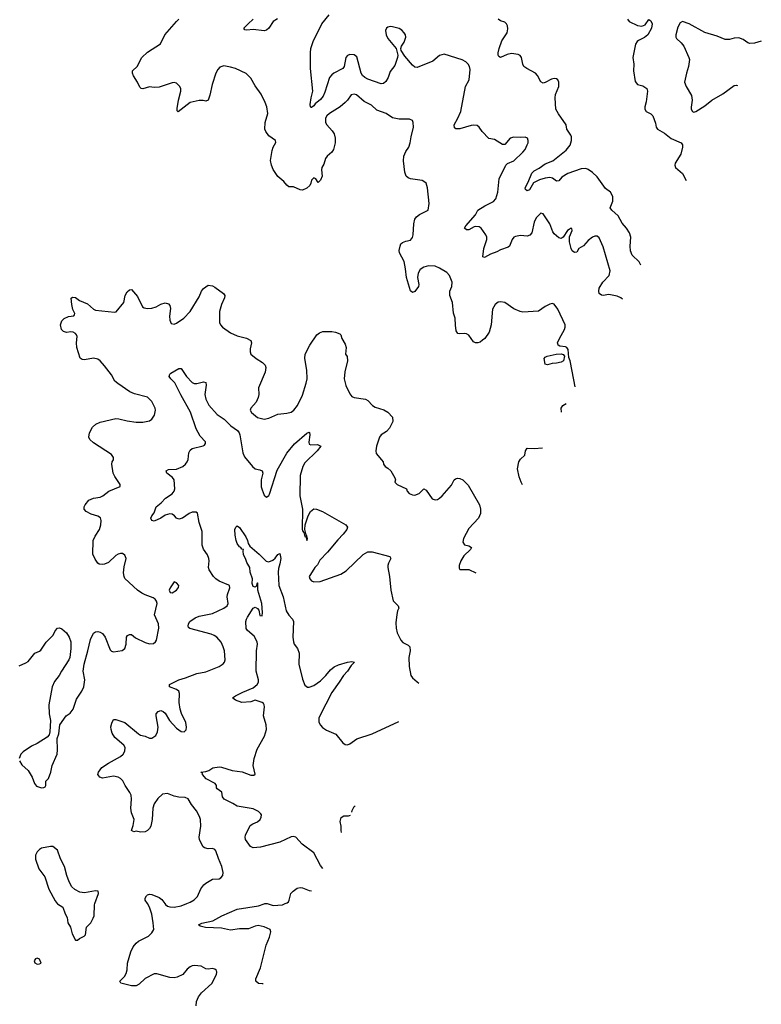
# Model space of a CAD drawing. Header units: inches. Extents: x 2134017 to 2292458, y 756222 to 916513.
# Tile 301 of 387: x 2251155 to 2257751, y 819104 to 827865. Entities that reach past the tile are written whole.
import ezdxf

# ---------------------------------------------------------------- set-up
doc = ezdxf.new("R2010")
doc.units = ezdxf.units.IN
doc.header["$MEASUREMENT"] = 0
doc.layers.add('C2851', color=7, linetype='Continuous')
doc.layers.add('C2852', color=7, linetype='Continuous')

msp = doc.modelspace()

# ---------------------------------------------------------------- linework, layer by layer
at = {"layer": 'C2851', "color": 5}
for points, elevation in [([(2251488.5, 820000), (2251490, 819998), (2251538, 819970), (2251558, 819910), (2251575.9, 819875.9), (2251582.8, 819830), (2251606, 819790), (2251622, 819730), (2251650, 819674), (2251670, 819674), (2251686, 819690), (2251728.9, 819711.1), (2251739, 819721), (2251749.2, 819790), (2251786, 819830), (2251809.3, 819870), (2251816, 819890), (2251820.7, 819990), (2251824.2, 820000)], 280), ([(2252725.6, 819090), (2252727.6, 819130), (2252745.6, 819170), (2252773.2, 819206.8), (2252862.9, 819290), (2252906, 819370), (2252909.2, 819390), (2252905.6, 819405.6), (2252890, 819418), (2252870, 819422.7), (2252830, 819417.2), (2252810, 819419), (2252770, 819442.7), (2252710, 819449.4), (2252690, 819446.6), (2252670, 819437.2), (2252644.1, 819415.9), (2252606, 819370), (2252555.2, 819344.8), (2252530, 819339.5), (2252490, 819342), (2252374.2, 819374.2), (2252350, 819375.1), (2252270, 819334.5), (2252217.8, 819282.2), (2252191.8, 819268.2), (2252150, 819268.5), (2252052.9, 819292.9), (2252046.6, 819310), (2252088.2, 819351.8), (2252102.8, 819377.2), (2252111.1, 819410), (2252113.7, 819470), (2252142.2, 819570), (2252164, 819616), (2252190, 819648.4), (2252210, 819664.9), (2252299.3, 819710), (2252330, 819738.8), (2252346.6, 819770), (2252343.1, 819830), (2252330, 819905.2), (2252309.7, 819970), (2252290.7, 820000)], 260), ([(2252446.8, 820000), (2252452.5, 819992.5), (2252470, 819978.4), (2252490, 819970.4), (2252530, 819968.8), (2252590, 819980.3), (2252640, 820000)], 260), ([(2253319.3, 819285.8), (2253310, 819285.4), (2253279, 819290), (2253256, 819310), (2253255.1, 819330), (2253297.7, 819430), (2253346.6, 819630), (2253377.7, 819702.3), (2253388.5, 819750), (2253384, 819770), (2253330, 819794.9), (2253275.3, 819804.7), (2253250, 819799.5), (2253190, 819774.6), (2253110, 819775.7), (2253030, 819764.5), (2252950, 819781.8), (2252807.9, 819787.9), (2252758.6, 819798.6), (2252744, 819810), (2252773.8, 819826.2), (2252873.2, 819846.8), (2252951.8, 819890), (2253090, 819950.2), (2253279.1, 819980.9), (2253330, 819999.5), (2253334.3, 820000)], 240), ([(2253356.1, 820000), (2253410, 819982.2), (2253493.2, 819990), (2253517.4, 820000)], 240)]:
    msp.add_lwpolyline(points, dxfattribs=dict(at, elevation=elevation))
at = {"layer": 'C2851', "color": 5, "elevation": 280}
msp.add_lwpolyline([(2251310, 819515.3), (2251294, 819510), (2251284.7, 819490), (2251290, 819474), (2251310, 819462), (2251330, 819464.7), (2251346, 819470), (2251330, 819506)], close=True, dxfattribs=at)
at = {"layer": 'C2852', "color": 5}
for points, elevation in [([(2256095.4, 824597.1), (2256070, 824738), (2256050, 824829.5), (2256038.8, 824858.8), (2256034.7, 824930), (2256020.5, 824950), (2256010, 824955.2), (2255960.3, 824960.3), (2255942.9, 824970), (2255940.8, 824980.8), (2255939.7, 824990), (2255956.9, 825030), (2256001.3, 825110), (2256007.8, 825130), (2256006, 825150), (2255940.9, 825290), (2255910, 825334), (2255890, 825339), (2255870, 825334), (2255830, 825313.2), (2255770, 825272.7), (2255630, 825263.7), (2255607.7, 825267.7), (2255550, 825292.7), (2255469.1, 825349.1), (2255430, 825356), (2255410, 825352.7), (2255382.8, 825330), (2255360.7, 825290), (2255347.2, 825150), (2255330, 825084), (2255290.7, 825030), (2255270, 825012.7), (2255250, 824997.2), (2255230, 824989.2), (2255209.1, 824989.1), (2255190, 824998), (2255150, 825059), (2255130, 825069.2), (2255112.1, 825072.1), (2255070, 825069), (2255053.2, 825073.2), (2255037.5, 825097.5), (2255030, 825146), (2255029.6, 825210), (2255013.9, 825253.9), (2255004.7, 825350), (2254981.7, 825410), (2254979.7, 825430), (2254981.5, 825450), (2254997.2, 825490), (2255001.7, 825530), (2254978.4, 825590), (2254954.9, 825614.9), (2254890, 825653.6), (2254850, 825671.5), (2254790, 825674), (2254750, 825664.2), (2254718, 825642), (2254699.5, 825610), (2254694.4, 825570), (2254704, 825510), (2254700.7, 825490), (2254670, 825447), (2254650, 825438), (2254630, 825454), (2254595.1, 825570), (2254587.8, 825650), (2254573.1, 825713.1), (2254531.8, 825790), (2254529.6, 825810.4), (2254538, 825850), (2254546, 825870), (2254558.4, 825881.6), (2254590, 825895.5), (2254630, 825902.8), (2254650, 825926), (2254655.1, 825950), (2254659.1, 826050), (2254668.5, 826090), (2254683, 826110), (2254710, 826131.7), (2254789, 826170), (2254797, 826230), (2254781.6, 826370), (2254769.4, 826410), (2254750, 826427), (2254733.3, 826433.3), (2254630, 826449.8), (2254610, 826457.7), (2254593.5, 826473.5), (2254581.6, 826510), (2254568.9, 826610), (2254570.8, 826650), (2254588.2, 826691.8), (2254614.7, 826730), (2254628, 826770), (2254636.1, 826823.9), (2254657, 826910), (2254656, 826950), (2254649.2, 826969.2), (2254621.2, 826981.2), (2254530, 826980.9), (2254470, 826993.2), (2254414, 827030), (2254330, 827061.7), (2254284.1, 827104.1), (2254218.5, 827138.5), (2254150, 827196.2), (2254130, 827202), (2254103.8, 827196.2), (2254070.8, 827150), (2254051, 827130), (2254004.9, 827090), (2253910.3, 827030), (2253887.2, 827010), (2253874.9, 826990), (2253876.1, 826950), (2253885.3, 826930), (2253935.3, 826875.3), (2253951.8, 826850), (2253962, 826810), (2253960.2, 826770), (2253945.8, 826710), (2253930, 826685.4), (2253890.3, 826650), (2253875.6, 826630), (2253858.7, 826581.3), (2253841, 826550), (2253838.8, 826530), (2253845.4, 826474.6), (2253830, 826438), (2253810, 826418), (2253788.4, 826448.4), (2253770, 826458), (2253750, 826438), (2253744.9, 826410), (2253734.8, 826390), (2253710, 826366), (2253670.5, 826349.5), (2253650, 826352.7), (2253590, 826377.2), (2253550, 826379.3), (2253530, 826393.2), (2253504.7, 826424.7), (2253450, 826469.6), (2253410, 826533.6), (2253393.8, 826570), (2253386.1, 826613.9), (2253399.6, 826700.4), (2253409.8, 826730.2), (2253433.2, 826773.2), (2253429, 826790), (2253371.4, 826831.4), (2253342.7, 826870), (2253336, 826890), (2253339.5, 826950), (2253360.5, 827030), (2253353, 827090), (2253338.9, 827130), (2253301.7, 827201.7), (2253250, 827277), (2253210, 827345.1), (2253170, 827385.6), (2253075.1, 827430), (2253030, 827443.8), (2252970, 827453.8), (2252935.5, 827444.5), (2252916.3, 827423.7), (2252900.2, 827390), (2252866.3, 827290), (2252846.9, 827193.1), (2252830, 827149), (2252810, 827139.3), (2252787, 827147), (2252750, 827147.6), (2252672, 827128), (2252565.6, 827045.6), (2252555.3, 827055.3), (2252554, 827074), (2252567, 827150), (2252589.3, 827230), (2252589.3, 827250), (2252578, 827270), (2252550, 827299.3), (2252530, 827306.6), (2252510, 827304.5), (2252396.1, 827263.9), (2252350, 827261.3), (2252310, 827266.6), (2252250, 827250.9), (2252234.2, 827254.2), (2252223.8, 827263.8), (2252202.8, 827310), (2252165.6, 827365.6), (2252158.8, 827390), (2252159.1, 827410), (2252199.5, 827450), (2252239.6, 827530), (2252290, 827575.8), (2252406.6, 827650), (2252445.1, 827730), (2252549.6, 827850), (2252570.9, 827869.1)], 280), ([(2253446.4, 827873.6), (2253410, 827849.2), (2253370, 827789), (2253350, 827773.2), (2253330, 827767), (2253230, 827779.5), (2253173.6, 827773.6), (2253156.4, 827776.4), (2253149.1, 827789.1), (2253186.6, 827830), (2253231.2, 827868.8)], 260), ([(2256515.5, 825378.1), (2256501.6, 825390), (2256470, 825406), (2256410, 825418.5), (2256390, 825421), (2256350, 825412.6), (2256330, 825414.7), (2256309.6, 825430), (2256304.7, 825450), (2256310, 825477.3), (2256341.3, 825530), (2256396.9, 825590), (2256408, 825630), (2256344.1, 825844.1), (2256310, 825923.7), (2256290, 825939.5), (2256270, 825940.7), (2256250, 825931.5), (2256210, 825899.6), (2256170, 825854), (2256126.8, 825830), (2256110, 825798), (2256090, 825794), (2256070, 825809.2), (2256059.3, 825830), (2256043.7, 825890), (2256046.6, 825933.4), (2256068.7, 825990), (2256067.3, 826007.3), (2256050, 826008.7), (2256042, 825998), (2256027.7, 825990), (2255990, 825929), (2255970, 825919), (2255950, 825925.2), (2255910, 825960.9), (2255898.2, 825978.2), (2255870.9, 826050), (2255810, 826137.2), (2255790, 826142.7), (2255750, 826102.7), (2255730, 826064), (2255711.4, 825968.6), (2255692.9, 825947.1), (2255670, 825938.7), (2255610, 825945.7), (2255563.4, 825936.6), (2255550, 825929.6), (2255535.3, 825910), (2255511.8, 825850), (2255499.9, 825840.1), (2255430, 825818.9), (2255399, 825801), (2255341.6, 825778.4), (2255290, 825749.3), (2255275.3, 825755.3), (2255282.9, 825830), (2255309.7, 825910), (2255309.7, 825930), (2255302.4, 825950), (2255260.5, 826010), (2255241.2, 826021.2), (2255210, 826024.5), (2255198.6, 826021.4), (2255150, 825994.3), (2255130, 825996.9), (2255112, 826010), (2255123, 826030), (2255209.3, 826130), (2255229.3, 826170), (2255291.1, 826208.9), (2255370, 826248.7), (2255389.6, 826270), (2255408.2, 826330), (2255418.7, 826450), (2255479.3, 826570), (2255494, 826586), (2255550, 826610.7), (2255630, 826685.5), (2255649.4, 826710), (2255670, 826751.3), (2255677, 826770), (2255678, 826790), (2255671.1, 826811.1), (2255650, 826820.9), (2255610, 826817), (2255550, 826819.3), (2255518, 826810), (2255470, 826755.3), (2255450, 826755.3), (2255378, 826798), (2255328.2, 826808.2), (2255267, 826870), (2255242.7, 826910), (2255223.3, 826923.3), (2255190, 826927.3), (2255170, 826923.6), (2255070, 826894), (2255032.9, 826892.9), (2255022.5, 826902.5), (2255019.5, 826930), (2255052.8, 826990), (2255077.7, 827050), (2255121, 827270), (2255154, 827330), (2255163, 827423), (2255156.4, 827450), (2255145.1, 827470), (2255123.6, 827490), (2255090, 827507.2), (2254930, 827558.7), (2254890, 827547.6), (2254830, 827495.8), (2254690, 827439.5), (2254670, 827444.5), (2254650, 827460.9), (2254579.7, 827539.7), (2254549, 827590), (2254546, 827610), (2254552, 827630), (2254574.5, 827665.5), (2254588, 827710), (2254586, 827730), (2254575.6, 827750), (2254553.2, 827773.2), (2254530, 827786), (2254470, 827803), (2254450, 827804.2), (2254430, 827798.7), (2254418, 827790), (2254407.8, 827770), (2254413.1, 827730), (2254430, 827697.1), (2254502, 827610), (2254519.1, 827550), (2254516.3, 827530), (2254490, 827458), (2254450, 827404), (2254432.2, 827350), (2254410, 827315.1), (2254390, 827297), (2254370, 827293.6), (2254250, 827335.8), (2254224.4, 827350), (2254203.7, 827370), (2254191.4, 827390), (2254154, 827534), (2254130, 827552.8), (2254090, 827556.3), (2254070, 827546.6), (2254057.1, 827530), (2254040.4, 827450), (2254028.8, 827431.2), (2253950, 827389.7), (2253930, 827374.3), (2253910.2, 827349.8), (2253870, 827219.5), (2253853.9, 827186.1), (2253830, 827156.4), (2253783.1, 827116.9), (2253770, 827098.4), (2253750, 827082.9), (2253745.3, 827085.3), (2253740.9, 827090), (2253738.7, 827110), (2253746.9, 827170), (2253762.6, 827230), (2253741.7, 827430), (2253740.9, 827570), (2253745.1, 827610), (2253766, 827670), (2253842.7, 827830), (2253907, 827910)], 260), ([(2256678.9, 825681.7), (2256666, 825710), (2256603.5, 825770), (2256588.6, 825810), (2256585.3, 825850), (2256590.9, 825930), (2256578.8, 825970), (2256553.5, 826010), (2256514.5, 826054.5), (2256479.4, 826119.4), (2256422.9, 826170), (2256408.3, 826190), (2256429.8, 826250.2), (2256429.8, 826290), (2256422.5, 826310), (2256408.4, 826330), (2256363.9, 826363.9), (2256290, 826466.5), (2256250, 826506.2), (2256210, 826533.8), (2256190, 826542), (2256150, 826538.4), (2256030, 826496.5), (2255976.7, 826463.3), (2255950, 826432.7), (2255930, 826429.6), (2255894.6, 826454.6), (2255870, 826460.4), (2255830, 826456.8), (2255778.5, 826441.5), (2255725.3, 826414.7), (2255690, 826352), (2255670, 826342), (2255654.5, 826354.5), (2255651.8, 826370), (2255678.8, 826421.2), (2255710, 826500.9), (2255730, 826519.7), (2255776, 826544), (2255830, 826582), (2255895.6, 826610), (2256014.4, 826705.6), (2256049.7, 826750), (2256062, 826790), (2256061.7, 826821.7), (2256057.2, 826837.2), (2256022.4, 826890), (2256016.2, 826930), (2255948.1, 827028.1), (2255924.7, 827070), (2255916.2, 827170), (2255921, 827199), (2255949.8, 827270), (2255950.8, 827310), (2255940.5, 827330), (2255930, 827338.3), (2255910, 827342.2), (2255883.9, 827336.1), (2255830, 827306.3), (2255810, 827301.6), (2255791.2, 827311.2), (2255760.5, 827370), (2255742.4, 827390), (2255665.6, 827430), (2255640.4, 827450), (2255628.8, 827470), (2255618.2, 827530), (2255606.6, 827546.6), (2255590, 827556.5), (2255530, 827563.8), (2255490, 827554.5), (2255430, 827527.6), (2255417.7, 827537.7), (2255411.1, 827551.1), (2255409.8, 827569.8), (2255418.8, 827610), (2255442.2, 827677.8), (2255489.6, 827750), (2255496.8, 827783.2), (2255494.7, 827810), (2255485.1, 827830), (2255470, 827842.4), (2255430, 827855.6), (2255409.5, 827870)], 240), ([(2256561, 827870), (2256574.8, 827850), (2256650, 827814.9), (2256690, 827808.4), (2256719.1, 827820.9), (2256750, 827866), (2256770, 827856), (2256781.6, 827830), (2256774.3, 827790), (2256740.9, 827730), (2256712.9, 827707.1), (2256658.9, 827681.1), (2256646, 827670), (2256633.4, 827646.6), (2256608.2, 827530), (2256618, 827470), (2256615.8, 827410), (2256630, 827316), (2256650, 827287.7), (2256697.1, 827277.1), (2256732.2, 827252.2), (2256738.7, 827230), (2256726.6, 827133.4), (2256714, 827090), (2256714.4, 827070), (2256727.5, 827047.5), (2256770, 827028), (2256786, 827010), (2256810, 826944.7), (2256817, 826910), (2256828.4, 826890), (2256890, 826854.6), (2256950, 826807.2), (2257038.8, 826770), (2257050.5, 826750.5), (2257050.6, 826730), (2257035.5, 826670), (2256984.9, 826590), (2256981.6, 826570), (2256988, 826550), (2257050, 826497), (2257084.1, 826435)], 240), ([(2257751.2, 827675.1), (2257690, 827656.4), (2257650, 827653.7), (2257630, 827661), (2257589, 827689), (2257550, 827702.7), (2257510, 827701), (2257469.7, 827689.7), (2257428.7, 827690), (2257358.7, 827718.7), (2257250, 827750.8), (2257110, 827828.2), (2257050, 827849.6), (2257030, 827836.2), (2257010, 827798), (2256990.3, 827730), (2256992, 827710), (2256998, 827698), (2257039.2, 827659.2), (2257062, 827630), (2257107.8, 827530), (2257111.3, 827510), (2257103.8, 827450), (2257084.6, 827390), (2257068.2, 827310), (2257083, 827270), (2257130.4, 827190), (2257137.1, 827150), (2257126.2, 827086.2), (2257128, 827068), (2257138, 827050), (2257150, 827042.8), (2257170, 827047.3), (2257250, 827099.3), (2257309.8, 827150.2), (2257410, 827206), (2257510, 827280.5), (2257530, 827284), (2257539.3, 827281.3)], 260), ([(2251152, 821270), (2251174.4, 821234.4), (2251230, 821186), (2251266.6, 821126.6), (2251284.9, 821070), (2251304.7, 821044.7), (2251348.7, 821031.3), (2251368, 821032), (2251382, 821038), (2251386, 821050), (2251386, 821090), (2251410, 821112), (2251432, 821170), (2251443.7, 821230), (2251486.6, 821330), (2251491.6, 821370), (2251489.2, 821470), (2251502.7, 821510), (2251512.7, 821590), (2251569.4, 821670.6), (2251604.7, 821695.3), (2251630, 821731), (2251659.8, 821820.2), (2251707, 821890), (2251723.7, 821930), (2251733.3, 821990), (2251720.4, 822070), (2251727.4, 822130), (2251761.7, 822250), (2251784.2, 822350), (2251810, 822406), (2251830, 822419.1), (2251850, 822422), (2251870, 822416.3), (2251890, 822402.8), (2251915.5, 822370), (2251959.3, 822259.3), (2251970, 822247.3), (2251990, 822241.6), (2252066.3, 822253.7), (2252088.7, 822270), (2252102.7, 822310), (2252106, 822370), (2252113.6, 822386.4), (2252130, 822394.8), (2252150, 822394.8), (2252185.2, 822365.2), (2252270, 822323.8), (2252310, 822310.6), (2252344.5, 822315.5), (2252361.2, 822330), (2252370, 822344.7), (2252390.9, 822450), (2252388.2, 822490), (2252354, 822570), (2252377.2, 822670), (2252372.7, 822692.7), (2252359, 822710), (2252342, 822722), (2252270, 822746.9), (2252241.4, 822761.4), (2252203.6, 822790), (2252090, 822893.2), (2252082.4, 822910), (2252077, 822943), (2252083.6, 822996.4), (2252100.9, 823070), (2252090, 823102), (2252070, 823115.3), (2252050, 823115.3), (2252030, 823109.2), (2252010, 823097.2), (2251943.7, 823036.3), (2251910, 823020.7), (2251890, 823017.6), (2251861, 823021), (2251850, 823029.2), (2251824.8, 823064.8), (2251804.7, 823110), (2251808.3, 823230), (2251826.6, 823270), (2251865.1, 823330), (2251876.3, 823370), (2251879.3, 823410), (2251872, 823432), (2251850, 823448.7), (2251790, 823467), (2251746.6, 823490), (2251729.5, 823510.5), (2251729.5, 823530.5), (2251736, 823550), (2251769.2, 823590), (2251810, 823608.5), (2251870, 823617.6), (2251895.1, 823630), (2251948.4, 823671.6), (2252048.4, 823711.6), (2252048.7, 823730), (2252000.1, 823800.1), (2251987.3, 823830), (2251973.2, 823910), (2251977.2, 823930), (2251989.2, 823950), (2251989.2, 823970), (2251970, 823995.1), (2251810, 824100.9), (2251779.3, 824130), (2251769.3, 824150), (2251775.1, 824190), (2251801, 824239), (2251833.1, 824266.9), (2251870, 824283), (2252010, 824316.5), (2252035.3, 824315.3), (2252110, 824295.5), (2252190, 824283), (2252250, 824284.9), (2252310, 824296.3), (2252330, 824310.8), (2252354.5, 824345.5), (2252362, 824390), (2252358.4, 824410), (2252330, 824466.6), (2252290, 824505.6), (2252176.3, 824536.3), (2252134.8, 824554.8), (2252027, 824627), (2252002, 824650), (2251970, 824705.2), (2251910, 824786), (2251870, 824829.3), (2251850, 824843.7), (2251810, 824855.1), (2251730, 824838), (2251710, 824840.9), (2251693.4, 824853.4), (2251662.4, 824950), (2251660.5, 824990), (2251667.2, 825047.2), (2251661, 825061), (2251650, 825074.5), (2251630, 825085.1), (2251610, 825087.3), (2251570, 825081.6), (2251544, 825090), (2251527.8, 825107.8), (2251516.2, 825150), (2251530, 825186.8), (2251550, 825205.5), (2251590, 825223), (2251635.3, 825230), (2251641.2, 825238.8), (2251645.2, 825250), (2251625.8, 825285.8), (2251617, 825330), (2251613.2, 825386.8), (2251623.6, 825396.4), (2251650, 825392.4), (2251687.2, 825367.2), (2251756.3, 825336.3), (2251810, 825290.4), (2251830, 825281.6), (2251998.4, 825261.6), (2252013.4, 825266.6), (2252079.6, 825350), (2252093, 825410), (2252110, 825444.9), (2252130, 825461.6), (2252150, 825464), (2252202, 825402), (2252247.3, 825310), (2252262, 825302), (2252290, 825295.5), (2252330, 825299.3), (2252368.7, 825310), (2252410, 825333), (2252450, 825346.8), (2252477.5, 825337.5), (2252490, 825322), (2252494.6, 825294.6), (2252487.7, 825227.7), (2252490.7, 825190.7), (2252502.8, 825162.8), (2252530, 825156), (2252550, 825164), (2252615.1, 825210), (2252671.1, 825270), (2252750, 825400.5), (2252770.9, 825449.1), (2252790, 825473), (2252830, 825503), (2252870, 825497.6), (2252890, 825486.4), (2252967.7, 825430), (2252979.3, 825410), (2252976.4, 825390), (2252948.8, 825331.2), (2252930.4, 825270), (2252930.5, 825170), (2252940.5, 825150), (2252957.3, 825130), (2253030, 825080.4), (2253090, 825052.7), (2253171.9, 825031.9), (2253210.4, 825010.4), (2253215.5, 824990), (2253204.4, 824935.6), (2253203.7, 824910), (2253210.4, 824890), (2253257.1, 824850), (2253314.8, 824814.8), (2253337, 824790), (2253343.1, 824770), (2253338, 824730), (2253277.6, 824590), (2253282, 824530), (2253275.4, 824504.6), (2253256.7, 824463.3), (2253210.8, 824410), (2253204, 824390), (2253217.3, 824370), (2253270, 824326.7), (2253330, 824310.4), (2253370, 824318.4), (2253450, 824356.5), (2253530, 824364.2), (2253570, 824373.7), (2253593.6, 824390), (2253627, 824433), (2253670, 824524), (2253703.8, 824630), (2253711.8, 824670), (2253707.6, 824747.6), (2253689.6, 824850), (2253693.6, 824890), (2253736.2, 824970), (2253798.3, 825061.7), (2253820.1, 825079.9), (2253850, 825090.7), (2253930.6, 825090.6), (2253964.5, 825084.5), (2254002, 825070), (2254010, 825062), (2254021, 825030), (2254050, 824978), (2254057.3, 824950), (2254051.3, 824890), (2254067.5, 824867.5), (2254070.7, 824830.7), (2254047.1, 824732.9), (2254041.3, 824670), (2254055.3, 824610), (2254090, 824537.3), (2254110, 824513.4), (2254130, 824504.4), (2254231, 824490), (2254250, 824477.3), (2254292.3, 824432.3), (2254318, 824418), (2254392.5, 824392.5), (2254430, 824374), (2254470.8, 824330), (2254474.8, 824290), (2254444.9, 824230), (2254418.3, 824201.7), (2254370, 824171.8), (2254354, 824150), (2254328.5, 824070), (2254321.6, 824030), (2254326.4, 824006.4), (2254374, 823950), (2254386.8, 823930), (2254391, 823910), (2254406, 823890), (2254430, 823874.8), (2254456, 823850), (2254491.6, 823788.4), (2254498, 823770), (2254492, 823750), (2254512, 823730), (2254594, 823690), (2254602, 823670), (2254618, 823650), (2254650, 823637.3), (2254670, 823634.8), (2254708, 823650), (2254750, 823691.3), (2254770, 823678), (2254823, 823603), (2254850, 823594), (2254870, 823597.3), (2254890, 823607.3), (2254913.2, 823630), (2254996, 823724), (2255019, 823770), (2255030, 823781), (2255050, 823786.8), (2255070, 823784), (2255096, 823770), (2255144.9, 823724.9), (2255243.7, 823550), (2255254, 823510), (2255253, 823470), (2255236, 823430), (2255150, 823339.3), (2255101, 823250), (2255096.9, 823216.9), (2255110, 823192), (2255150, 823184.7), (2255172, 823170), (2255164.7, 823150), (2255106.6, 823093.4), (2255077.3, 823050), (2255064.9, 823010), (2255064.5, 822984.5), (2255070, 822972), (2255150, 822973), (2255213.2, 822942.9)], 280), ([(2252640, 820000), (2252670, 820011.8), (2252706.5, 820033.5), (2252736.5, 820063.5), (2252767.2, 820132.8), (2252792.7, 820167.3), (2252810, 820182), (2252870, 820216.3), (2252930, 820222), (2252944, 820230), (2252962.7, 820250), (2252964.1, 820275.9), (2252954, 820330), (2252923, 820403), (2252900.7, 820470), (2252890, 820482), (2252870, 820489.6), (2252830, 820487.8), (2252797.6, 820497.6), (2252786.2, 820506.2), (2252764.4, 820544.4), (2252754, 820570), (2252752.4, 820590), (2252767.1, 820690), (2252763.1, 820750), (2252754.8, 820774.8), (2252726.1, 820826.1), (2252682.7, 820882.7), (2252653, 820933), (2252625.6, 820945.6), (2252570, 820948), (2252530, 820956.3), (2252470, 820978.9), (2252426, 820974), (2252383.2, 820936.8), (2252350, 820889.4), (2252339.2, 820850), (2252332.2, 820747.8), (2252320.7, 820690), (2252310.6, 820670), (2252290, 820649.3), (2252270, 820639), (2252230, 820637.2), (2252190, 820644), (2252170, 820639), (2252149, 820650), (2252164.8, 820695.2), (2252171.4, 820748.6), (2252150, 820809), (2252142.4, 820850), (2252148.5, 820930), (2252145.5, 820965.5), (2252133.7, 820990), (2252092.4, 821050), (2252071.5, 821091.5), (2252050, 821113.3), (2252030, 821125.1), (2251990, 821133), (2251890, 821117.2), (2251866.3, 821126.3), (2251849, 821150), (2251855.3, 821170), (2251885.2, 821210), (2251945.2, 821250), (2252051.8, 821308.2), (2252075.1, 821330), (2252090, 821356), (2252092.1, 821390), (2252081.7, 821410), (2251999.5, 821479.5), (2251976, 821516), (2251966.9, 821550), (2251966, 821574), (2251972.9, 821607.1), (2251990, 821638), (2252010, 821637.3), (2252090, 821613), (2252210, 821510.5), (2252230, 821498), (2252270.3, 821490.3), (2252310, 821473.4), (2252330, 821473.4), (2252364.4, 821495.6), (2252381.6, 821530), (2252385.1, 821570), (2252367.8, 821670), (2252369.6, 821690), (2252385.2, 821710), (2252410, 821717.1), (2252430.3, 821710.3), (2252450, 821693.4), (2252487.3, 821630), (2252550, 821560.7), (2252590, 821530.8), (2252618, 821530), (2252634.2, 821545.8), (2252639.3, 821570), (2252631.7, 821611.7), (2252593.1, 821693.1), (2252581.6, 821730), (2252574.5, 821790), (2252576.9, 821870), (2252569.6, 821890), (2252550, 821906.3), (2252486, 821930), (2252486.6, 821950), (2252570, 821992.2), (2252630, 822009.1), (2252730, 822047), (2252810, 822062.6), (2252928.6, 822111.4), (2252965.1, 822134.9), (2252976.9, 822150), (2252981.7, 822170), (2252976, 822250), (2252965.7, 822285.7), (2252945.6, 822325.6), (2252907.3, 822370), (2252885.5, 822385.5), (2252857, 822397), (2252668.2, 822448.2), (2252657, 822457), (2252652, 822470), (2252656.2, 822490), (2252667, 822510), (2252716.2, 822543.8), (2252750, 822556.5), (2252870, 822581.7), (2252969.4, 822630), (2253000.7, 822650), (2253007.8, 822670), (2253000.4, 822730), (2253002.6, 822750), (2253024.2, 822810), (2253020.9, 822830), (2253014.9, 822834.9), (2252930, 822869.8), (2252898, 822890), (2252877.4, 822910), (2252839.7, 822970), (2252834.3, 822990), (2252839.7, 823050), (2252837.4, 823070), (2252824.4, 823104.4), (2252790, 823155.1), (2252776.4, 823190), (2252776.8, 823310), (2252749.8, 823390), (2252734.7, 823474.7), (2252724.1, 823484.1), (2252690, 823482), (2252663, 823470), (2252602, 823430), (2252570, 823420.5), (2252550, 823429.7), (2252530.6, 823450.6), (2252510, 823464.4), (2252490, 823468.5), (2252450, 823456), (2252410, 823431.2), (2252350, 823403.6), (2252330, 823409.4), (2252322, 823430), (2252329.4, 823450), (2252350, 823478.8), (2252369.8, 823530.2), (2252413.4, 823566.6), (2252452.2, 823607.8), (2252510, 823646.4), (2252529.7, 823670.3), (2252535.6, 823690), (2252527.3, 823770), (2252513.2, 823793.2), (2252464.2, 823830), (2252456.2, 823850), (2252477.4, 823862.6), (2252550, 823865.3), (2252605.1, 823890), (2252629.5, 823910), (2252644.5, 823930), (2252652.5, 823952.5), (2252659.3, 824010), (2252670, 824036), (2252690, 824050.6), (2252787.2, 824072.8), (2252799.6, 824080.4), (2252807, 824093), (2252807.6, 824110), (2252760, 824160), (2252723.8, 824223.8), (2252672.7, 824372.7), (2252586.7, 824526.7), (2252533.4, 824633.4), (2252498, 824670), (2252485.6, 824690), (2252489.6, 824710), (2252499.6, 824720.4), (2252570, 824760.3), (2252590, 824762), (2252639.5, 824690), (2252690, 824638.4), (2252707.7, 824627.7), (2252730, 824627), (2252790, 824641.6), (2252810, 824636), (2252812.1, 824612.1), (2252801.5, 824530), (2252810.3, 824490), (2252836.9, 824436.9), (2252912.1, 824352.1), (2252973.7, 824310), (2253032.3, 824252.3), (2253092.6, 824210), (2253105.8, 824190), (2253112.1, 824170), (2253139.7, 824010), (2253154.4, 823974.4), (2253226.4, 823890), (2253250, 823870.4), (2253290, 823860.4), (2253310.6, 823850), (2253318, 823830), (2253303.7, 823770), (2253302.6, 823710), (2253310, 823681), (2253330, 823636), (2253350, 823616), (2253370, 823631), (2253375.6, 823644.4), (2253443.8, 823856.2), (2253530, 824008.4), (2253597.7, 824090), (2253710, 824184.9), (2253730, 824194.8), (2253732.5, 824192.5), (2253735.3, 824170), (2253725.3, 824105.3), (2253728.5, 824088.5), (2253743.7, 824083.7), (2253804.9, 824084.9), (2253833, 824070), (2253802, 824030), (2253690, 823921.6), (2253671.7, 823890), (2253648.8, 823810), (2253647, 823630), (2253670.3, 823510), (2253667.9, 823332.1), (2253670, 823318), (2253683, 823303), (2253690, 823267.7), (2253703.6, 823263.6), (2253701.4, 823258.6), (2253710, 823231.3), (2253715.1, 823250), (2253710, 823274), (2253701.5, 823281.5), (2253691.2, 823330), (2253694, 823370), (2253721.5, 823450), (2253740.8, 823490), (2253770, 823512.1), (2253794.9, 823510), (2253847, 823490), (2254054.7, 823370), (2254070.2, 823350), (2254063.9, 823330), (2254033.1, 823286.9), (2253983.4, 823236.6), (2253894, 823126), (2253824.4, 823055.6), (2253804.6, 823015.4), (2253780.4, 822990), (2253740.7, 822930), (2253730.8, 822910), (2253734.8, 822890), (2253750, 822871), (2253770, 822864), (2253827.5, 822867.5), (2254010, 822932.8), (2254057.9, 822962.1), (2254210, 823107.2), (2254250, 823130.2), (2254290.8, 823130), (2254447.7, 823087.7), (2254457.3, 823070), (2254434.9, 823030), (2254428.7, 823010), (2254428.7, 822990), (2254444.9, 822910), (2254454.9, 822790), (2254475.2, 822695.2), (2254521, 822650), (2254526, 822630), (2254514, 822606), (2254507.9, 822572.1), (2254500.7, 822499.3), (2254502, 822450), (2254512, 822410), (2254544.8, 822344.8), (2254563.9, 822323.9), (2254610, 822300.5), (2254624.1, 822284.1), (2254626.4, 822250), (2254617.1, 822190), (2254619.3, 822110), (2254633.4, 822030), (2254647.3, 822010), (2254690, 821972.7), (2254705.7, 821963)], 260), ([(2255975.1, 824373.4), (2255971.1, 824410), (2255986.7, 824433.3), (2256016, 824449.5)], 280), ([(2255627.2, 823726.8), (2255614.7, 823750), (2255597.3, 823797.3), (2255583.5, 823870), (2255595.4, 823930), (2255610, 823954.9), (2255647.3, 823990), (2255654.5, 824030), (2255667.7, 824052.3), (2255730, 824048.5), (2255803.6, 824054.7)], 280), ([(2253851.5, 820313.5), (2253830, 820340.7), (2253772.4, 820452.4), (2253667.1, 820530), (2253610, 820592.8), (2253590, 820598), (2253570, 820595.4), (2253470, 820547.1), (2253296.9, 820503.1), (2253230, 820496.2), (2253208, 820508), (2253162.4, 820570), (2253159.7, 820590), (2253163, 820610), (2253205.9, 820694.1), (2253229.3, 820710), (2253270, 820727.2), (2253292.8, 820750), (2253303, 820770), (2253304.7, 820790), (2253299.5, 820799.5), (2253279, 820819), (2253230, 820843), (2253090, 820866.3), (2253051.9, 820891.9), (2252972, 820930), (2252959.6, 820950), (2252951.5, 820991.5), (2252910, 821022), (2252905.2, 821030), (2252906, 821050), (2252894, 821070), (2252813.6, 821110), (2252779.3, 821150), (2252779.3, 821159.3), (2252766, 821170), (2252810, 821174.4), (2252835.6, 821184.4), (2252871.7, 821208.3), (2252930, 821217), (2252950, 821214.9), (2253045.2, 821185.2), (2253132.2, 821172.2), (2253210, 821142.3), (2253238, 821142), (2253249.4, 821150.6), (2253230.7, 821230), (2253239.1, 821290), (2253266.9, 821373.1), (2253333.3, 821490), (2253348.9, 821550), (2253347.9, 821590), (2253322.9, 821670), (2253330.8, 821750.8), (2253329.7, 821770), (2253321.8, 821781.8), (2253310.7, 821790.7), (2253250, 821809.7), (2253210, 821795.8), (2253130, 821791.2), (2253074, 821810), (2253048, 821830), (2253074, 821850), (2253138, 821882), (2253230, 821920.3), (2253268, 821950), (2253278.3, 821970), (2253278, 821990), (2253258.3, 822070), (2253260.5, 822250), (2253269.7, 822309.7), (2253268.3, 822330), (2253240, 822380), (2253182.4, 822430), (2253170, 822449.4), (2253167.1, 822510), (2253171.1, 822530), (2253181.7, 822550), (2253230, 822627.7), (2253250, 822637.3), (2253270, 822626), (2253280.7, 822610), (2253290, 822564.7), (2253310, 822561), (2253315.6, 822590), (2253309.1, 822670.9), (2253272.8, 822790), (2253272, 822852), (2253270, 822855.3), (2253267.9, 822852.1), (2253258.8, 822821.2), (2253250, 822815.3), (2253230, 822821.2), (2253221.6, 822850), (2253226.3, 822890), (2253206, 822950), (2253203, 822990), (2253175.1, 823035.1), (2253162.9, 823070), (2253144, 823104), (2253142, 823138), (2253146, 823150), (2253130, 823155.3), (2253121.2, 823170), (2253110, 823175.1), (2253090, 823204.7), (2253080.7, 823230), (2253070, 823278), (2253068.4, 823330), (2253077.2, 823350), (2253090, 823360.7), (2253110, 823346), (2253164.7, 823264.7), (2253180.4, 823230), (2253185.5, 823205.5), (2253200.7, 823180.7), (2253285.3, 823110), (2253348.4, 823048.4), (2253370, 823042.3), (2253404.9, 823055.1), (2253426, 823074), (2253450, 823108), (2253470, 823116), (2253477.4, 823070), (2253470, 823022.9), (2253456.5, 822983.5), (2253453.3, 822950), (2253460.2, 822830), (2253499.3, 822730), (2253526.1, 822606.1), (2253547.4, 822567.4), (2253581.1, 822530), (2253588.9, 822510), (2253585.3, 822370), (2253588.9, 822328.9), (2253596.4, 822310), (2253625.3, 822270), (2253639.6, 822230), (2253636.9, 822130), (2253670, 821997.3), (2253690, 821944.9), (2253714.2, 821925.8), (2253730, 821925.5), (2253770, 821941.3), (2253830, 821981.3), (2253878.9, 822030), (2253920.3, 822079.7), (2253952.6, 822107.4), (2253990, 822124.4), (2254070, 822148.5), (2254110, 822154.9), (2254132, 822150), (2254102.4, 822117.6), (2254071.1, 822068.9), (2254034, 822030), (2253997.1, 821970), (2253930, 821878), (2253825.1, 821670), (2253816.3, 821650), (2253816.2, 821616.2), (2253829.5, 821589.5), (2253848.1, 821568.1), (2253883.8, 821543.8), (2253967.2, 821507.2), (2254030, 821430.5), (2254050, 821416.4), (2254070, 821414), (2254090, 821422.6), (2254154.5, 821465.5), (2254290.5, 821509.5), (2254528.5, 821620.8)], 240), ([(2251150, 822117.1), (2251210, 822142.4), (2251230, 822155.5), (2251289.2, 822230), (2251330, 822245.5), (2251343.5, 822256.5), (2251390, 822326), (2251451.1, 822388.9), (2251470, 822426), (2251490, 822450.6), (2251510, 822453.4), (2251530, 822444.9), (2251572.4, 822410), (2251595.8, 822370), (2251608.5, 822328.5), (2251608.5, 822270), (2251600.3, 822190), (2251592.1, 822167.9), (2251526.4, 822070), (2251505.5, 822030), (2251463.8, 821976.2), (2251442, 821930), (2251414.8, 821770), (2251415.5, 821690), (2251428.3, 821628.3), (2251423.8, 821530), (2251418, 821502), (2251399.9, 821480.1), (2251310, 821424.5), (2251259.2, 821400.8), (2251184.7, 821350), (2251164.7, 821330), (2251151.3, 821290)], 280), ([(2254110.1, 820812.9), (2254113.2, 820830), (2254130, 820864.7), (2254139.2, 820868.9)], 220), ([(2254016.7, 820632.5), (2254013.2, 820650), (2254013.2, 820690), (2254006, 820730), (2254013.6, 820766.4), (2254039, 820781), (2254078, 820782), (2254096.9, 820787.4)], 220), ([(2251824.2, 820000), (2251856, 820090), (2251854, 820110), (2251830, 820114), (2251730, 820097.4), (2251690, 820103.5), (2251644.7, 820124.7), (2251619.7, 820150), (2251594.3, 820194.3), (2251574.3, 820250), (2251554, 820330), (2251518, 820398), (2251490, 820475.3), (2251450, 820508.7), (2251430, 820508.7), (2251350, 820493.2), (2251330, 820481.2), (2251310, 820461.2), (2251296.3, 820430), (2251294.8, 820394.8), (2251324.7, 820310), (2251378, 820238), (2251414, 820130), (2251470, 820024.7), (2251488.5, 820000)], 280), ([(2253517.4, 820000), (2253533.4, 820006.6), (2253544.2, 820015.8), (2253552, 820030), (2253567.6, 820090), (2253587, 820110), (2253622.6, 820137.4), (2253650, 820143.6), (2253670, 820140.3), (2253730, 820115.6), (2253748.8, 820115.2)], 240), ([(2252290.7, 820000), (2252271.6, 820030), (2252271.5, 820050), (2252282.4, 820070), (2252290, 820077.6), (2252310, 820083.7), (2252330, 820080.3), (2252395.5, 820055.5), (2252418, 820038), (2252446.8, 820000)], 260), ([(2253334.3, 820000), (2253350, 820002), (2253356.1, 820000)], 240)]:
    msp.add_lwpolyline(points, dxfattribs=dict(at, elevation=elevation))
at = {"layer": 'C2852', "color": 5, "elevation": 280}
for points in [[(2255850, 824795.1), (2255830, 824799.3), (2255818.9, 824850), (2255830, 824863.1), (2255845.2, 824870), (2255928, 824890), (2255970, 824892.2), (2255990, 824886), (2256000.7, 824870), (2255990.8, 824830), (2255970, 824819), (2255930, 824809.7), (2255890, 824806)], [(2252530, 822862), (2252492, 822810), (2252484.7, 822790), (2252494, 822770), (2252510, 822766), (2252548, 822790), (2252568.4, 822811.6), (2252568.7, 822830), (2252550, 822854)]]:
    msp.add_lwpolyline(points, close=True, dxfattribs=at)

doc.saveas('drawing.dxf')
